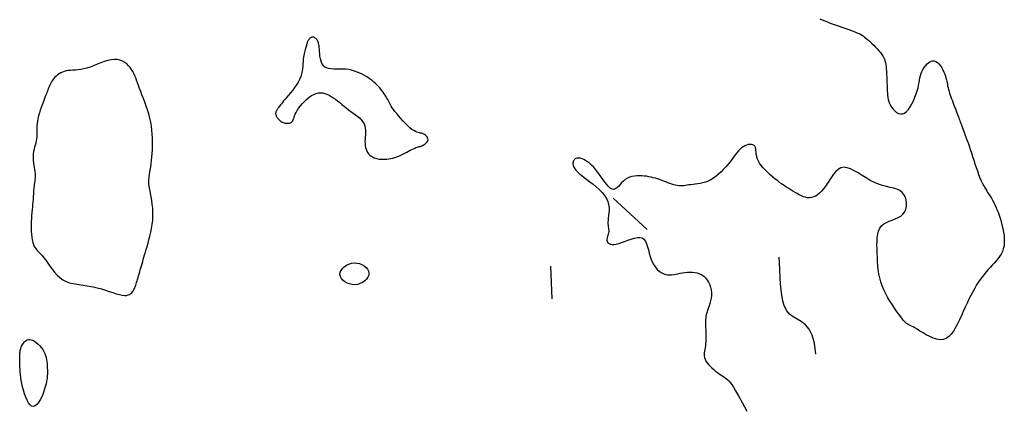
# Model space of a CAD drawing. Header units: millimetres. Extents: x 32690613 to 32693367, y 5343692 to 5344708.
# Tile 913 of 1009: x 32693119 to 32693149, y 5344493 to 5344505. Entities that reach past the tile are written whole.
import ezdxf

# ---------------------------------------------------------------- set-up
doc = ezdxf.new("R2010")
doc.units = ezdxf.units.MM
doc.header["$LTSCALE"] = 20
doc.layers.add('02-DGM_HL_491.50', color=72, linetype='Continuous')

msp = doc.modelspace()

# ---------------------------------------------------------------- linework, layer by layer
at = {"layer": '02-DGM_HL_491.50', "elevation": 491.5, "flags": 128}
for points in [[(32693143.447, 5344504.602), (32693143.522, 5344504.574), (32693143.601, 5344504.543), (32693143.684, 5344504.51), (32693143.769, 5344504.476), (32693143.856, 5344504.442), (32693143.945, 5344504.408), (32693144.036, 5344504.376), (32693144.126, 5344504.345), (32693144.216, 5344504.315), (32693144.303, 5344504.285), (32693144.387, 5344504.256), (32693144.466, 5344504.227), (32693144.54, 5344504.199), (32693144.608, 5344504.17), (32693144.668, 5344504.141), (32693144.722, 5344504.111), (32693144.77, 5344504.08), (32693144.816, 5344504.048), (32693144.86, 5344504.013), (32693144.903, 5344503.976), (32693144.947, 5344503.937), (32693144.994, 5344503.893), (32693145.044, 5344503.847), (32693145.097, 5344503.796), (32693145.152, 5344503.743), (32693145.205, 5344503.688), (32693145.257, 5344503.63), (32693145.306, 5344503.571), (32693145.349, 5344503.511), (32693145.387, 5344503.45), (32693145.417, 5344503.389), (32693145.44, 5344503.327), (32693145.457, 5344503.265), (32693145.469, 5344503.203), (32693145.478, 5344503.141), (32693145.483, 5344503.078), (32693145.487, 5344503.016), (32693145.489, 5344502.954), (32693145.492, 5344502.891), (32693145.494, 5344502.829), (32693145.497, 5344502.766), (32693145.499, 5344502.704), (32693145.502, 5344502.641), (32693145.504, 5344502.579), (32693145.506, 5344502.516), (32693145.509, 5344502.454), (32693145.511, 5344502.392), (32693145.515, 5344502.329), (32693145.521, 5344502.267), (32693145.529, 5344502.205), (32693145.541, 5344502.143), (32693145.559, 5344502.081), (32693145.582, 5344502.019), (32693145.612, 5344501.958), (32693145.649, 5344501.897), (32693145.693, 5344501.84), (32693145.743, 5344501.788), (32693145.797, 5344501.746), (32693145.855, 5344501.716), (32693145.915, 5344501.7), (32693145.976, 5344501.702), (32693146.038, 5344501.724), (32693146.098, 5344501.769), (32693146.157, 5344501.833), (32693146.214, 5344501.913), (32693146.267, 5344502.004), (32693146.315, 5344502.103), (32693146.359, 5344502.206), (32693146.397, 5344502.308), (32693146.428, 5344502.407), (32693146.452, 5344502.498), (32693146.471, 5344502.582), (32693146.486, 5344502.659), (32693146.499, 5344502.732), (32693146.512, 5344502.802), (32693146.527, 5344502.868), (32693146.547, 5344502.932), (32693146.572, 5344502.996), (32693146.604, 5344503.059), (32693146.643, 5344503.121), (32693146.688, 5344503.178), (32693146.737, 5344503.228), (32693146.788, 5344503.27), (32693146.841, 5344503.3), (32693146.895, 5344503.316), (32693146.949, 5344503.316), (32693147, 5344503.299), (32693147.049, 5344503.267), (32693147.095, 5344503.222), (32693147.139, 5344503.167), (32693147.178, 5344503.106), (32693147.213, 5344503.041), (32693147.244, 5344502.976), (32693147.27, 5344502.912), (32693147.291, 5344502.853), (32693147.307, 5344502.797), (32693147.32, 5344502.745), (32693147.331, 5344502.695), (32693147.34, 5344502.647), (32693147.349, 5344502.598), (32693147.358, 5344502.549), (32693147.37, 5344502.499), (32693147.383, 5344502.446), (32693147.4, 5344502.391), (32693147.418, 5344502.334), (32693147.437, 5344502.276), (32693147.459, 5344502.216), (32693147.481, 5344502.155), (32693147.504, 5344502.094), (32693147.527, 5344502.032), (32693147.55, 5344501.971), (32693147.573, 5344501.91), (32693147.596, 5344501.85), (32693147.618, 5344501.791), (32693147.639, 5344501.734), (32693147.66, 5344501.68), (32693147.679, 5344501.629), (32693147.697, 5344501.58), (32693147.714, 5344501.536), (32693147.73, 5344501.494), (32693147.746, 5344501.453), (32693147.761, 5344501.411), (32693147.778, 5344501.367), (32693147.796, 5344501.32), (32693147.815, 5344501.269), (32693147.837, 5344501.211), (32693147.862, 5344501.145), (32693147.889, 5344501.073), (32693147.918, 5344500.993), (32693147.95, 5344500.908), (32693147.982, 5344500.816), (32693148.016, 5344500.719), (32693148.051, 5344500.618), (32693148.087, 5344500.512), (32693148.122, 5344500.402), (32693148.158, 5344500.29), (32693148.194, 5344500.177), (32693148.231, 5344500.065), (32693148.268, 5344499.956), (32693148.305, 5344499.851), (32693148.343, 5344499.751), (32693148.382, 5344499.659), (32693148.422, 5344499.576), (32693148.462, 5344499.5), (32693148.502, 5344499.43), (32693148.542, 5344499.365), (32693148.582, 5344499.303), (32693148.621, 5344499.243), (32693148.66, 5344499.184), (32693148.697, 5344499.124), (32693148.733, 5344499.061), (32693148.768, 5344498.996), (32693148.802, 5344498.927), (32693148.835, 5344498.855), (32693148.867, 5344498.778), (32693148.899, 5344498.696), (32693148.93, 5344498.608), (32693148.961, 5344498.514), (32693148.991, 5344498.414), (32693149.02, 5344498.309), (32693149.045, 5344498.201), (32693149.067, 5344498.091), (32693149.082, 5344497.982), (32693149.091, 5344497.874), (32693149.091, 5344497.771), (32693149.082, 5344497.673), (32693149.061, 5344497.582), (32693149.031, 5344497.498), (32693148.992, 5344497.419), (32693148.946, 5344497.345), (32693148.895, 5344497.274), (32693148.839, 5344497.206), (32693148.781, 5344497.14), (32693148.721, 5344497.075), (32693148.661, 5344497.01), (32693148.601, 5344496.944), (32693148.541, 5344496.876), (32693148.482, 5344496.805), (32693148.422, 5344496.731), (32693148.363, 5344496.651), (32693148.303, 5344496.565), (32693148.244, 5344496.473), (32693148.186, 5344496.373), (32693148.127, 5344496.266), (32693148.069, 5344496.154), (32693148.011, 5344496.036), (32693147.954, 5344495.915), (32693147.896, 5344495.791), (32693147.838, 5344495.665), (32693147.781, 5344495.537), (32693147.723, 5344495.411), (32693147.664, 5344495.287), (32693147.603, 5344495.171), (32693147.539, 5344495.064), (32693147.47, 5344494.971), (32693147.395, 5344494.895), (32693147.314, 5344494.839), (32693147.225, 5344494.807), (32693147.128, 5344494.8), (32693147.025, 5344494.816), (32693146.919, 5344494.85), (32693146.811, 5344494.896), (32693146.706, 5344494.951), (32693146.605, 5344495.009), (32693146.512, 5344495.066), (32693146.429, 5344495.118), (32693146.359, 5344495.16), (32693146.299, 5344495.193), (32693146.25, 5344495.219), (32693146.209, 5344495.239), (32693146.175, 5344495.256), (32693146.147, 5344495.27), (32693146.122, 5344495.283), (32693146.1, 5344495.297), (32693146.079, 5344495.313), (32693146.057, 5344495.333), (32693146.034, 5344495.357), (32693146.009, 5344495.388), (32693145.979, 5344495.426), (32693145.944, 5344495.472), (32693145.903, 5344495.529), (32693145.855, 5344495.596), (32693145.798, 5344495.674), (32693145.734, 5344495.764), (32693145.667, 5344495.863), (32693145.598, 5344495.969), (32693145.53, 5344496.082), (32693145.465, 5344496.2), (32693145.406, 5344496.321), (32693145.355, 5344496.443), (32693145.313, 5344496.567), (32693145.281, 5344496.691), (32693145.256, 5344496.815), (32693145.238, 5344496.939), (32693145.225, 5344497.064), (32693145.216, 5344497.189), (32693145.21, 5344497.313), (32693145.204, 5344497.438), (32693145.2, 5344497.563), (32693145.197, 5344497.686), (32693145.199, 5344497.805), (32693145.207, 5344497.918), (32693145.222, 5344498.024), (32693145.248, 5344498.12), (32693145.286, 5344498.205), (32693145.338, 5344498.278), (32693145.406, 5344498.336), (32693145.486, 5344498.382), (32693145.573, 5344498.422), (32693145.665, 5344498.457), (32693145.757, 5344498.493), (32693145.845, 5344498.532), (32693145.924, 5344498.579), (32693145.992, 5344498.637), (32693146.044, 5344498.708), (32693146.079, 5344498.791), (32693146.099, 5344498.881), (32693146.104, 5344498.975), (32693146.092, 5344499.067), (32693146.065, 5344499.156), (32693146.023, 5344499.235), (32693145.966, 5344499.303), (32693145.894, 5344499.355), (32693145.808, 5344499.396), (32693145.712, 5344499.428), (32693145.605, 5344499.455), (32693145.491, 5344499.483), (32693145.371, 5344499.514), (32693145.247, 5344499.553), (32693145.12, 5344499.603), (32693144.992, 5344499.668), (32693144.866, 5344499.742), (32693144.741, 5344499.82), (32693144.618, 5344499.896), (32693144.501, 5344499.965), (32693144.388, 5344500.02), (32693144.282, 5344500.056), (32693144.184, 5344500.067), (32693144.095, 5344500.049), (32693144.014, 5344500.005), (32693143.939, 5344499.94), (32693143.869, 5344499.86), (32693143.804, 5344499.77), (32693143.742, 5344499.675), (32693143.682, 5344499.579), (32693143.623, 5344499.489), (32693143.564, 5344499.409), (32693143.504, 5344499.339), (32693143.444, 5344499.279), (32693143.383, 5344499.23), (32693143.322, 5344499.191), (32693143.261, 5344499.162), (32693143.199, 5344499.144), (32693143.137, 5344499.137), (32693143.074, 5344499.139), (32693143.011, 5344499.151), (32693142.948, 5344499.17), (32693142.884, 5344499.196), (32693142.82, 5344499.227), (32693142.756, 5344499.263), (32693142.692, 5344499.3), (32693142.628, 5344499.339), (32693142.564, 5344499.378), (32693142.5, 5344499.418), (32693142.434, 5344499.46), (32693142.368, 5344499.503), (32693142.301, 5344499.548), (32693142.231, 5344499.597), (32693142.16, 5344499.65), (32693142.086, 5344499.707), (32693142.009, 5344499.769), (32693141.932, 5344499.835), (32693141.856, 5344499.905), (32693141.783, 5344499.977), (32693141.716, 5344500.05), (32693141.655, 5344500.124), (32693141.604, 5344500.198), (32693141.563, 5344500.271), (32693141.535, 5344500.341), (32693141.518, 5344500.409), (32693141.507, 5344500.473), (32693141.501, 5344500.532), (32693141.496, 5344500.587), (32693141.49, 5344500.635), (32693141.48, 5344500.677), (32693141.463, 5344500.711), (32693141.436, 5344500.738), (32693141.401, 5344500.756), (32693141.358, 5344500.766), (32693141.311, 5344500.768), (32693141.26, 5344500.762), (32693141.207, 5344500.748), (32693141.154, 5344500.727), (32693141.102, 5344500.697), (32693141.052, 5344500.66), (32693141.005, 5344500.616), (32693140.958, 5344500.566), (32693140.911, 5344500.509), (32693140.863, 5344500.447), (32693140.813, 5344500.381), (32693140.76, 5344500.311), (32693140.703, 5344500.237), (32693140.641, 5344500.16), (32693140.574, 5344500.083), (32693140.504, 5344500.006), (32693140.43, 5344499.931), (32693140.353, 5344499.86), (32693140.275, 5344499.794), (32693140.194, 5344499.736), (32693140.113, 5344499.686), (32693140.031, 5344499.646), (32693139.95, 5344499.615), (32693139.869, 5344499.591), (32693139.791, 5344499.574), (32693139.714, 5344499.561), (32693139.641, 5344499.552), (32693139.572, 5344499.544), (32693139.507, 5344499.537), (32693139.447, 5344499.529), (32693139.392, 5344499.52), (32693139.339, 5344499.513), (32693139.289, 5344499.506), (32693139.241, 5344499.501), (32693139.192, 5344499.499), (32693139.142, 5344499.501), (32693139.091, 5344499.507), (32693139.037, 5344499.518), (32693138.981, 5344499.533), (32693138.923, 5344499.551), (32693138.863, 5344499.573), (32693138.801, 5344499.596), (32693138.739, 5344499.62), (32693138.676, 5344499.645), (32693138.612, 5344499.669), (32693138.549, 5344499.692), (32693138.485, 5344499.713), (32693138.421, 5344499.733), (32693138.355, 5344499.751), (32693138.289, 5344499.767), (32693138.221, 5344499.781), (32693138.151, 5344499.792), (32693138.079, 5344499.801), (32693138.005, 5344499.807), (32693137.929, 5344499.809), (32693137.853, 5344499.807), (32693137.777, 5344499.799), (32693137.703, 5344499.785), (32693137.631, 5344499.764), (32693137.563, 5344499.734), (32693137.499, 5344499.695), (32693137.441, 5344499.646), (32693137.387, 5344499.592), (32693137.337, 5344499.537), (32693137.289, 5344499.485), (32693137.241, 5344499.441), (32693137.194, 5344499.409), (32693137.145, 5344499.394), (32693137.094, 5344499.401), (32693137.039, 5344499.432), (32693136.982, 5344499.484), (32693136.921, 5344499.553), (32693136.859, 5344499.635), (32693136.795, 5344499.724), (32693136.73, 5344499.817), (32693136.664, 5344499.908), (32693136.598, 5344499.993), (32693136.533, 5344500.069), (32693136.468, 5344500.135), (32693136.405, 5344500.191), (32693136.345, 5344500.238), (32693136.287, 5344500.276), (32693136.232, 5344500.306), (32693136.181, 5344500.328), (32693136.134, 5344500.342), (32693136.092, 5344500.349), (32693136.055, 5344500.35), (32693136.023, 5344500.346), (32693135.995, 5344500.337), (32693135.971, 5344500.323), (32693135.95, 5344500.307), (32693135.934, 5344500.288), (32693135.92, 5344500.267), (32693135.91, 5344500.245), (32693135.903, 5344500.222), (32693135.899, 5344500.199), (32693135.899, 5344500.175), (32693135.901, 5344500.15), (32693135.907, 5344500.124), (32693135.916, 5344500.097), (32693135.928, 5344500.07), (32693135.943, 5344500.042), (32693135.963, 5344500.012), (32693135.988, 5344499.98), (32693136.02, 5344499.945), (32693136.06, 5344499.906), (32693136.11, 5344499.862), (32693136.169, 5344499.813), (32693136.24, 5344499.757), (32693136.324, 5344499.694), (32693136.415, 5344499.624), (32693136.512, 5344499.549), (32693136.609, 5344499.469), (32693136.703, 5344499.385), (32693136.79, 5344499.297), (32693136.865, 5344499.208), (32693136.924, 5344499.116), (32693136.966, 5344499.024), (32693136.99, 5344498.933), (32693137.002, 5344498.842), (32693137.004, 5344498.755), (32693136.998, 5344498.67), (32693136.989, 5344498.591), (32693136.979, 5344498.518), (32693136.971, 5344498.451), (32693136.968, 5344498.392), (32693136.97, 5344498.34), (32693136.974, 5344498.294), (32693136.98, 5344498.252), (32693136.986, 5344498.213), (32693136.991, 5344498.176), (32693136.993, 5344498.14), (32693136.992, 5344498.104), (32693136.986, 5344498.067), (32693136.976, 5344498.029), (32693136.965, 5344497.99), (32693136.953, 5344497.952), (32693136.944, 5344497.914), (32693136.937, 5344497.877), (32693136.935, 5344497.843), (32693136.941, 5344497.81), (32693136.954, 5344497.781), (32693136.976, 5344497.756), (32693137.006, 5344497.735), (32693137.046, 5344497.721), (32693137.094, 5344497.713), (32693137.153, 5344497.713), (32693137.22, 5344497.722), (32693137.298, 5344497.741), (32693137.385, 5344497.77), (32693137.479, 5344497.805), (32693137.576, 5344497.842), (32693137.675, 5344497.877), (32693137.771, 5344497.906), (32693137.861, 5344497.923), (32693137.943, 5344497.925), (32693138.014, 5344497.908), (32693138.071, 5344497.868), (32693138.116, 5344497.808), (32693138.151, 5344497.732), (32693138.181, 5344497.643), (32693138.206, 5344497.547), (32693138.231, 5344497.447), (32693138.258, 5344497.347), (32693138.29, 5344497.252), (32693138.328, 5344497.163), (32693138.373, 5344497.083), (32693138.424, 5344497.012), (32693138.479, 5344496.95), (32693138.537, 5344496.897), (32693138.599, 5344496.853), (32693138.661, 5344496.819), (32693138.725, 5344496.796), (32693138.788, 5344496.783), (32693138.851, 5344496.778), (32693138.914, 5344496.78), (32693138.979, 5344496.789), (32693139.044, 5344496.801), (32693139.111, 5344496.815), (32693139.18, 5344496.83), (32693139.251, 5344496.844), (32693139.325, 5344496.856), (32693139.4, 5344496.864), (32693139.476, 5344496.868), (32693139.552, 5344496.867), (32693139.627, 5344496.858), (32693139.701, 5344496.842), (32693139.771, 5344496.818), (32693139.837, 5344496.784), (32693139.899, 5344496.74), (32693139.955, 5344496.686), (32693140.005, 5344496.624), (32693140.048, 5344496.556), (32693140.083, 5344496.482), (32693140.11, 5344496.404), (32693140.128, 5344496.322), (32693140.136, 5344496.24), (32693140.135, 5344496.156), (32693140.125, 5344496.073), (32693140.108, 5344495.991), (32693140.087, 5344495.911), (32693140.063, 5344495.833), (32693140.038, 5344495.759), (32693140.014, 5344495.688), (32693139.994, 5344495.622), (32693139.978, 5344495.562), (32693139.966, 5344495.505), (32693139.958, 5344495.451), (32693139.954, 5344495.398), (32693139.952, 5344495.346), (32693139.952, 5344495.292), (32693139.953, 5344495.236), (32693139.955, 5344495.176), (32693139.958, 5344495.111), (32693139.96, 5344495.043), (32693139.962, 5344494.971), (32693139.963, 5344494.898), (32693139.962, 5344494.826), (32693139.96, 5344494.754), (32693139.956, 5344494.685), (32693139.949, 5344494.62), (32693139.94, 5344494.559), (32693139.93, 5344494.503), (32693139.92, 5344494.45), (32693139.913, 5344494.4), (32693139.909, 5344494.35), (32693139.911, 5344494.302), (32693139.92, 5344494.253), (32693139.938, 5344494.202), (32693139.966, 5344494.15), (32693140.002, 5344494.097), (32693140.046, 5344494.043), (32693140.096, 5344493.99), (32693140.149, 5344493.938), (32693140.204, 5344493.888), (32693140.26, 5344493.842), (32693140.315, 5344493.8), (32693140.367, 5344493.763), (32693140.417, 5344493.729), (32693140.464, 5344493.699), (32693140.51, 5344493.669), (32693140.553, 5344493.639), (32693140.594, 5344493.608), (32693140.634, 5344493.574), (32693140.673, 5344493.536), (32693140.711, 5344493.492), (32693140.754, 5344493.433), (32693140.806, 5344493.352), (32693140.874, 5344493.238), (32693140.962, 5344493.084), (32693141.076, 5344492.88), (32693141.221, 5344492.617)], [(32693138.171, 5344498.164), (32693137.132, 5344499.124)], [(32693143.323, 5344494.363), (32693143.288, 5344494.692), (32693143.218, 5344494.941), (32693143.122, 5344495.124), (32693143.007, 5344495.257), (32693142.881, 5344495.354), (32693142.754, 5344495.431), (32693142.632, 5344495.502), (32693142.525, 5344495.582), (32693142.438, 5344495.685), (32693142.371, 5344495.815), (32693142.32, 5344495.975), (32693142.283, 5344496.167), (32693142.256, 5344496.395), (32693142.236, 5344496.662), (32693142.221, 5344496.969), (32693142.207, 5344497.321)], [(32693135.212, 5344497.048), (32693135.251, 5344496.049)]]:
    msp.add_lwpolyline(points, dxfattribs=at)
for points in [[(32693128.504, 5344502.234), (32693128.569, 5344502.193), (32693128.633, 5344502.147), (32693128.698, 5344502.097), (32693128.764, 5344502.045), (32693128.831, 5344501.991), (32693128.898, 5344501.936), (32693128.967, 5344501.881), (32693129.037, 5344501.827), (32693129.109, 5344501.774), (32693129.18, 5344501.722), (32693129.249, 5344501.671), (32693129.315, 5344501.619), (32693129.376, 5344501.566), (32693129.429, 5344501.512), (32693129.475, 5344501.455), (32693129.509, 5344501.395), (32693129.533, 5344501.332), (32693129.547, 5344501.266), (32693129.553, 5344501.198), (32693129.553, 5344501.129), (32693129.549, 5344501.059), (32693129.544, 5344500.99), (32693129.54, 5344500.922), (32693129.537, 5344500.855), (32693129.539, 5344500.791), (32693129.546, 5344500.73), (32693129.557, 5344500.672), (32693129.573, 5344500.618), (32693129.594, 5344500.568), (32693129.619, 5344500.522), (32693129.649, 5344500.48), (32693129.684, 5344500.443), (32693129.723, 5344500.411), (32693129.767, 5344500.384), (32693129.814, 5344500.362), (32693129.865, 5344500.344), (32693129.918, 5344500.331), (32693129.974, 5344500.321), (32693130.031, 5344500.315), (32693130.09, 5344500.312), (32693130.149, 5344500.312), (32693130.21, 5344500.316), (32693130.27, 5344500.323), (32693130.331, 5344500.333), (32693130.393, 5344500.347), (32693130.454, 5344500.363), (32693130.516, 5344500.384), (32693130.577, 5344500.408), (32693130.639, 5344500.435), (32693130.699, 5344500.465), (32693130.759, 5344500.496), (32693130.817, 5344500.527), (32693130.872, 5344500.558), (32693130.925, 5344500.588), (32693130.974, 5344500.614), (32693131.019, 5344500.637), (32693131.06, 5344500.655), (32693131.097, 5344500.669), (32693131.131, 5344500.681), (32693131.163, 5344500.69), (32693131.193, 5344500.699), (32693131.222, 5344500.708), (32693131.252, 5344500.718), (32693131.282, 5344500.731), (32693131.313, 5344500.746), (32693131.345, 5344500.764), (32693131.375, 5344500.785), (32693131.403, 5344500.807), (32693131.427, 5344500.832), (32693131.447, 5344500.858), (32693131.461, 5344500.885), (32693131.467, 5344500.913), (32693131.465, 5344500.941), (32693131.455, 5344500.969), (32693131.439, 5344500.997), (32693131.418, 5344501.023), (32693131.392, 5344501.046), (32693131.363, 5344501.067), (32693131.333, 5344501.085), (32693131.301, 5344501.098), (32693131.269, 5344501.108), (32693131.237, 5344501.114), (32693131.203, 5344501.121), (32693131.166, 5344501.13), (32693131.126, 5344501.142), (32693131.082, 5344501.161), (32693131.032, 5344501.189), (32693130.976, 5344501.227), (32693130.914, 5344501.278), (32693130.847, 5344501.339), (32693130.777, 5344501.408), (32693130.706, 5344501.482), (32693130.636, 5344501.558), (32693130.569, 5344501.634), (32693130.508, 5344501.707), (32693130.455, 5344501.774), (32693130.41, 5344501.834), (32693130.373, 5344501.887), (32693130.342, 5344501.934), (32693130.316, 5344501.978), (32693130.294, 5344502.018), (32693130.273, 5344502.057), (32693130.253, 5344502.095), (32693130.232, 5344502.135), (32693130.208, 5344502.177), (32693130.182, 5344502.221), (32693130.153, 5344502.267), (32693130.122, 5344502.313), (32693130.09, 5344502.36), (32693130.055, 5344502.408), (32693130.019, 5344502.455), (32693129.981, 5344502.501), (32693129.942, 5344502.545), (32693129.902, 5344502.589), (32693129.859, 5344502.631), (32693129.813, 5344502.673), (32693129.764, 5344502.714), (32693129.711, 5344502.754), (32693129.655, 5344502.794), (32693129.593, 5344502.833), (32693129.526, 5344502.872), (32693129.455, 5344502.91), (32693129.379, 5344502.946), (32693129.3, 5344502.979), (32693129.216, 5344503.008), (32693129.13, 5344503.032), (32693129.041, 5344503.051), (32693128.95, 5344503.064), (32693128.858, 5344503.069), (32693128.765, 5344503.07), (32693128.674, 5344503.07), (32693128.586, 5344503.07), (32693128.503, 5344503.074), (32693128.427, 5344503.085), (32693128.36, 5344503.106), (32693128.302, 5344503.138), (32693128.257, 5344503.185), (32693128.221, 5344503.244), (32693128.194, 5344503.311), (32693128.175, 5344503.384), (32693128.162, 5344503.46), (32693128.153, 5344503.535), (32693128.147, 5344503.607), (32693128.143, 5344503.671), (32693128.138, 5344503.727), (32693128.133, 5344503.774), (32693128.128, 5344503.813), (32693128.121, 5344503.846), (32693128.114, 5344503.875), (32693128.105, 5344503.899), (32693128.094, 5344503.921), (32693128.082, 5344503.941), (32693128.068, 5344503.962), (32693128.052, 5344503.981), (32693128.034, 5344503.999), (32693128.015, 5344504.015), (32693127.995, 5344504.029), (32693127.975, 5344504.039), (32693127.954, 5344504.045), (32693127.933, 5344504.047), (32693127.913, 5344504.044), (32693127.892, 5344504.036), (32693127.873, 5344504.024), (32693127.854, 5344504.009), (32693127.837, 5344503.991), (32693127.821, 5344503.972), (32693127.806, 5344503.951), (32693127.793, 5344503.93), (32693127.783, 5344503.909), (32693127.774, 5344503.887), (32693127.766, 5344503.865), (32693127.759, 5344503.842), (32693127.752, 5344503.818), (32693127.745, 5344503.791), (32693127.737, 5344503.763), (32693127.729, 5344503.733), (32693127.719, 5344503.7), (32693127.708, 5344503.664), (32693127.697, 5344503.625), (32693127.685, 5344503.582), (32693127.674, 5344503.535), (32693127.664, 5344503.484), (32693127.655, 5344503.429), (32693127.648, 5344503.369), (32693127.643, 5344503.303), (32693127.639, 5344503.234), (32693127.634, 5344503.16), (32693127.626, 5344503.083), (32693127.615, 5344503.003), (32693127.597, 5344502.921), (32693127.573, 5344502.837), (32693127.539, 5344502.753), (32693127.496, 5344502.668), (32693127.445, 5344502.583), (32693127.387, 5344502.501), (32693127.327, 5344502.421), (32693127.265, 5344502.344), (32693127.204, 5344502.273), (32693127.146, 5344502.207), (32693127.094, 5344502.148), (32693127.049, 5344502.096), (32693127.012, 5344502.051), (32693126.98, 5344502.012), (32693126.954, 5344501.978), (32693126.931, 5344501.949), (32693126.912, 5344501.923), (32693126.896, 5344501.899), (32693126.88, 5344501.877), (32693126.866, 5344501.856), (32693126.852, 5344501.836), (32693126.84, 5344501.816), (32693126.829, 5344501.796), (32693126.819, 5344501.777), (32693126.812, 5344501.758), (32693126.807, 5344501.739), (32693126.805, 5344501.719), (32693126.806, 5344501.7), (32693126.809, 5344501.68), (32693126.815, 5344501.66), (32693126.824, 5344501.64), (32693126.834, 5344501.62), (32693126.847, 5344501.6), (32693126.861, 5344501.579), (32693126.877, 5344501.559), (32693126.894, 5344501.539), (32693126.912, 5344501.519), (32693126.933, 5344501.5), (32693126.955, 5344501.482), (32693126.978, 5344501.466), (32693127.004, 5344501.451), (32693127.032, 5344501.438), (32693127.063, 5344501.428), (32693127.095, 5344501.42), (32693127.13, 5344501.415), (32693127.164, 5344501.413), (32693127.199, 5344501.415), (32693127.232, 5344501.421), (32693127.262, 5344501.431), (32693127.289, 5344501.446), (32693127.311, 5344501.465), (32693127.329, 5344501.489), (32693127.343, 5344501.518), (32693127.356, 5344501.553), (32693127.369, 5344501.592), (32693127.384, 5344501.637), (32693127.404, 5344501.688), (32693127.431, 5344501.743), (32693127.465, 5344501.805), (32693127.509, 5344501.871), (32693127.562, 5344501.941), (32693127.622, 5344502.012), (32693127.687, 5344502.081), (32693127.756, 5344502.146), (32693127.828, 5344502.206), (32693127.901, 5344502.257), (32693127.974, 5344502.297), (32693128.045, 5344502.325), (32693128.113, 5344502.34), (32693128.181, 5344502.345), (32693128.247, 5344502.339), (32693128.312, 5344502.324), (32693128.376, 5344502.301), (32693128.44, 5344502.271)], [(32693122.949, 5344499.432), (32693122.937, 5344499.499), (32693122.93, 5344499.555), (32693122.926, 5344499.605), (32693122.925, 5344499.65), (32693122.928, 5344499.694), (32693122.933, 5344499.74), (32693122.94, 5344499.791), (32693122.949, 5344499.849), (32693122.96, 5344499.917), (32693122.972, 5344499.995), (32693122.984, 5344500.081), (32693122.997, 5344500.174), (32693123.009, 5344500.274), (32693123.02, 5344500.38), (32693123.029, 5344500.49), (32693123.036, 5344500.603), (32693123.041, 5344500.719), (32693123.042, 5344500.837), (32693123.04, 5344500.957), (32693123.034, 5344501.079), (32693123.023, 5344501.202), (32693123.007, 5344501.325), (32693122.986, 5344501.449), (32693122.959, 5344501.573), (32693122.927, 5344501.697), (32693122.889, 5344501.819), (32693122.848, 5344501.94), (32693122.805, 5344502.057), (32693122.761, 5344502.17), (32693122.718, 5344502.279), (32693122.678, 5344502.382), (32693122.641, 5344502.478), (32693122.608, 5344502.567), (32693122.579, 5344502.649), (32693122.552, 5344502.725), (32693122.526, 5344502.797), (32693122.499, 5344502.864), (32693122.47, 5344502.929), (32693122.438, 5344502.991), (32693122.401, 5344503.052), (32693122.358, 5344503.113), (32693122.309, 5344503.171), (32693122.253, 5344503.225), (32693122.19, 5344503.273), (32693122.121, 5344503.313), (32693122.045, 5344503.343), (32693121.962, 5344503.361), (32693121.872, 5344503.365), (32693121.775, 5344503.354), (32693121.672, 5344503.33), (32693121.566, 5344503.297), (32693121.457, 5344503.257), (32693121.348, 5344503.214), (32693121.239, 5344503.172), (32693121.133, 5344503.132), (32693121.032, 5344503.099), (32693120.936, 5344503.074), (32693120.845, 5344503.058), (32693120.76, 5344503.047), (32693120.68, 5344503.04), (32693120.604, 5344503.035), (32693120.532, 5344503.03), (32693120.465, 5344503.023), (32693120.401, 5344503.013), (32693120.341, 5344502.998), (32693120.284, 5344502.977), (32693120.231, 5344502.952), (32693120.181, 5344502.923), (32693120.135, 5344502.891), (32693120.092, 5344502.856), (32693120.054, 5344502.82), (32693120.02, 5344502.781), (32693119.989, 5344502.742), (32693119.962, 5344502.702), (32693119.938, 5344502.662), (32693119.917, 5344502.622), (32693119.899, 5344502.582), (32693119.882, 5344502.543), (32693119.866, 5344502.504), (32693119.852, 5344502.466), (32693119.838, 5344502.43), (32693119.824, 5344502.393), (32693119.81, 5344502.356), (32693119.795, 5344502.316), (32693119.778, 5344502.273), (32693119.76, 5344502.226), (32693119.74, 5344502.173), (32693119.717, 5344502.113), (32693119.691, 5344502.046), (32693119.664, 5344501.973), (32693119.635, 5344501.894), (32693119.607, 5344501.812), (32693119.581, 5344501.728), (32693119.557, 5344501.644), (32693119.537, 5344501.561), (32693119.521, 5344501.48), (32693119.511, 5344501.404), (32693119.506, 5344501.331), (32693119.504, 5344501.261), (32693119.504, 5344501.193), (32693119.504, 5344501.127), (32693119.504, 5344501.063), (32693119.501, 5344501), (32693119.495, 5344500.937), (32693119.484, 5344500.874), (32693119.469, 5344500.811), (32693119.452, 5344500.747), (32693119.435, 5344500.683), (32693119.418, 5344500.617), (32693119.403, 5344500.551), (32693119.392, 5344500.484), (32693119.385, 5344500.416), (32693119.385, 5344500.346), (32693119.389, 5344500.276), (32693119.397, 5344500.206), (32693119.407, 5344500.135), (32693119.419, 5344500.066), (32693119.43, 5344499.998), (32693119.439, 5344499.932), (32693119.446, 5344499.868), (32693119.449, 5344499.807), (32693119.448, 5344499.749), (32693119.444, 5344499.693), (32693119.439, 5344499.641), (32693119.432, 5344499.59), (32693119.424, 5344499.542), (32693119.417, 5344499.496), (32693119.411, 5344499.452), (32693119.406, 5344499.41), (32693119.403, 5344499.368), (32693119.4, 5344499.326), (32693119.398, 5344499.283), (32693119.396, 5344499.237), (32693119.394, 5344499.188), (32693119.391, 5344499.134), (32693119.387, 5344499.074), (32693119.381, 5344499.008), (32693119.374, 5344498.936), (32693119.367, 5344498.859), (32693119.359, 5344498.776), (32693119.351, 5344498.689), (32693119.344, 5344498.599), (32693119.338, 5344498.505), (32693119.333, 5344498.409), (32693119.331, 5344498.312), (32693119.33, 5344498.214), (32693119.333, 5344498.117), (32693119.338, 5344498.024), (32693119.347, 5344497.934), (32693119.359, 5344497.851), (32693119.376, 5344497.775), (32693119.396, 5344497.709), (32693119.422, 5344497.652), (32693119.452, 5344497.603), (32693119.487, 5344497.558), (32693119.526, 5344497.516), (32693119.568, 5344497.472), (32693119.615, 5344497.424), (32693119.665, 5344497.369), (32693119.718, 5344497.304), (32693119.775, 5344497.228), (32693119.835, 5344497.142), (32693119.899, 5344497.05), (32693119.968, 5344496.956), (32693120.042, 5344496.864), (32693120.122, 5344496.777), (32693120.208, 5344496.698), (32693120.3, 5344496.632), (32693120.4, 5344496.581), (32693120.506, 5344496.542), (32693120.617, 5344496.514), (32693120.733, 5344496.493), (32693120.853, 5344496.475), (32693120.976, 5344496.459), (32693121.1, 5344496.441), (32693121.226, 5344496.418), (32693121.352, 5344496.388), (32693121.477, 5344496.353), (32693121.599, 5344496.315), (32693121.716, 5344496.276), (32693121.828, 5344496.238), (32693121.932, 5344496.205), (32693122.027, 5344496.179), (32693122.112, 5344496.161), (32693122.185, 5344496.154), (32693122.246, 5344496.156), (32693122.298, 5344496.167), (32693122.342, 5344496.185), (32693122.378, 5344496.209), (32693122.408, 5344496.237), (32693122.433, 5344496.267), (32693122.454, 5344496.299), (32693122.472, 5344496.331), (32693122.488, 5344496.364), (32693122.503, 5344496.397), (32693122.516, 5344496.432), (32693122.529, 5344496.469), (32693122.541, 5344496.508), (32693122.554, 5344496.55), (32693122.567, 5344496.596), (32693122.582, 5344496.645), (32693122.597, 5344496.698), (32693122.613, 5344496.753), (32693122.63, 5344496.812), (32693122.648, 5344496.872), (32693122.666, 5344496.934), (32693122.684, 5344496.996), (32693122.702, 5344497.059), (32693122.721, 5344497.123), (32693122.739, 5344497.187), (32693122.759, 5344497.254), (32693122.779, 5344497.323), (32693122.8, 5344497.396), (32693122.823, 5344497.475), (32693122.847, 5344497.559), (32693122.874, 5344497.65), (32693122.902, 5344497.749), (32693122.932, 5344497.854), (32693122.961, 5344497.966), (32693122.988, 5344498.082), (32693123.013, 5344498.202), (32693123.033, 5344498.325), (32693123.047, 5344498.449), (32693123.054, 5344498.574), (32693123.054, 5344498.699), (32693123.047, 5344498.822), (32693123.034, 5344498.942), (32693123.018, 5344499.056), (32693123, 5344499.164), (32693122.981, 5344499.263), (32693122.964, 5344499.353)], [(32693129.661, 5344496.831), (32693129.653, 5344496.768), (32693129.627, 5344496.707), (32693129.586, 5344496.649), (32693129.531, 5344496.597), (32693129.465, 5344496.551), (32693129.392, 5344496.516), (32693129.312, 5344496.491), (32693129.23, 5344496.481), (32693129.147, 5344496.485), (32693129.066, 5344496.503), (32693128.989, 5344496.533), (32693128.92, 5344496.573), (32693128.862, 5344496.621), (32693128.816, 5344496.675), (32693128.785, 5344496.735), (32693128.773, 5344496.796), (32693128.78, 5344496.859), (32693128.806, 5344496.92), (32693128.848, 5344496.978), (32693128.902, 5344497.031), (32693128.968, 5344497.076), (32693129.042, 5344497.112), (32693129.121, 5344497.136), (32693129.204, 5344497.147), (32693129.287, 5344497.142), (32693129.368, 5344497.124), (32693129.444, 5344497.095), (32693129.513, 5344497.055), (32693129.572, 5344497.006), (32693129.618, 5344496.952), (32693129.648, 5344496.893)], [(32693119.719, 5344494.441), (32693119.749, 5344494.38), (32693119.772, 5344494.318), (32693119.789, 5344494.256), (32693119.801, 5344494.194), (32693119.81, 5344494.132), (32693119.815, 5344494.07), (32693119.819, 5344494.007), (32693119.822, 5344493.945), (32693119.824, 5344493.882), (32693119.825, 5344493.818), (32693119.825, 5344493.753), (32693119.821, 5344493.684), (32693119.814, 5344493.611), (32693119.802, 5344493.533), (32693119.785, 5344493.45), (32693119.761, 5344493.359), (32693119.73, 5344493.26), (32693119.692, 5344493.159), (32693119.65, 5344493.06), (32693119.603, 5344492.967), (32693119.553, 5344492.885), (32693119.501, 5344492.821), (32693119.448, 5344492.777), (32693119.395, 5344492.76), (32693119.344, 5344492.773), (32693119.295, 5344492.813), (32693119.248, 5344492.875), (32693119.203, 5344492.954), (32693119.163, 5344493.047), (32693119.126, 5344493.149), (32693119.094, 5344493.254), (32693119.066, 5344493.359), (32693119.044, 5344493.46), (32693119.026, 5344493.556), (32693119.013, 5344493.646), (32693119.003, 5344493.732), (32693118.996, 5344493.812), (32693118.991, 5344493.888), (32693118.987, 5344493.958), (32693118.984, 5344494.023), (32693118.982, 5344494.083), (32693118.98, 5344494.138), (32693118.979, 5344494.189), (32693118.978, 5344494.237), (32693118.978, 5344494.281), (32693118.979, 5344494.322), (32693118.981, 5344494.361), (32693118.984, 5344494.398), (32693118.988, 5344494.434), (32693118.994, 5344494.469), (32693119.002, 5344494.503), (32693119.011, 5344494.537), (32693119.023, 5344494.569), (32693119.036, 5344494.602), (32693119.052, 5344494.634), (32693119.071, 5344494.666), (32693119.092, 5344494.698), (32693119.115, 5344494.728), (32693119.142, 5344494.756), (32693119.172, 5344494.779), (32693119.206, 5344494.797), (32693119.243, 5344494.807), (32693119.284, 5344494.809), (32693119.329, 5344494.801), (32693119.379, 5344494.782), (32693119.431, 5344494.752), (32693119.485, 5344494.714), (32693119.538, 5344494.669), (32693119.589, 5344494.617), (32693119.638, 5344494.561), (32693119.681, 5344494.502)]]:
    msp.add_lwpolyline(points, close=True, dxfattribs=at)

doc.saveas('drawing.dxf')
